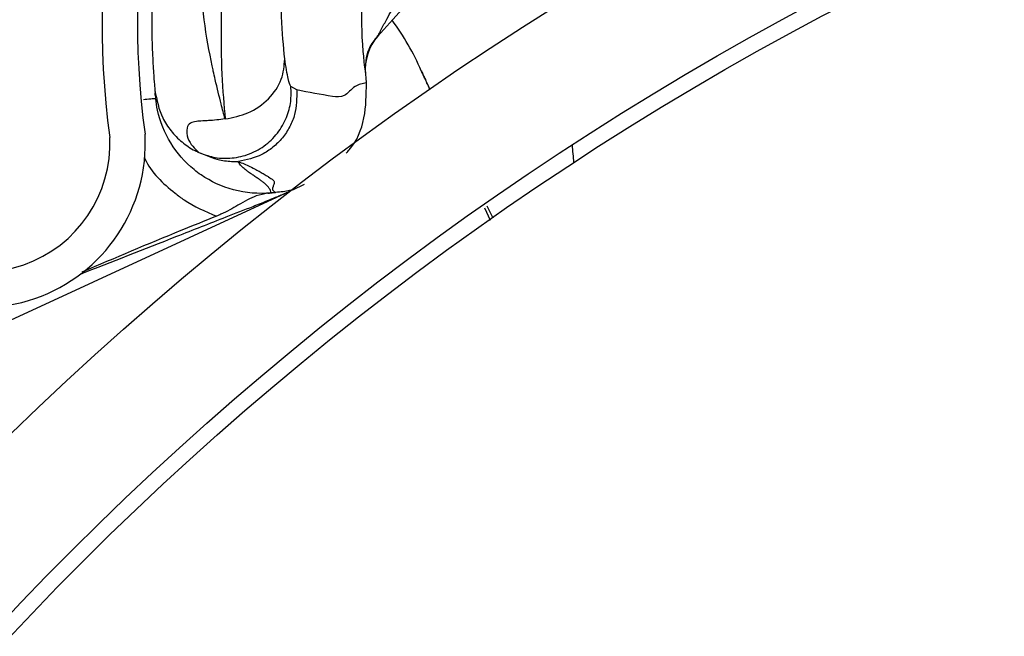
# Model space of a CAD drawing. Header units: inches. Extents: x 170 to 284, y 215 to 248.
# Tile 500 of 656: x 210.9638 to 211.0309, y 224.9663 to 225.0083. Entities that reach past the tile are written whole.
import ezdxf

# ---------------------------------------------------------------- set-up
doc = ezdxf.new("R2010")
doc.units = ezdxf.units.IN
doc.header["$LTSCALE"] = 0.25
doc.header["$MEASUREMENT"] = 0
doc.layers.add('ANNOTATIONS', color=1, linetype='Continuous')
doc.layers.add('RH FRONT OF HOOD', color=7, linetype='Continuous')
doc.styles.add('ARIAL', font='arial.ttf', dxfattribs={"height": 0.09375})
doc.dimstyles.new('STANDARD$0', dxfattribs={"dimtxt": 0.09375, "dimasz": 0.09375, "dimexe": 0.03125, "dimexo": 0.046875, "dimgap": 0.09, "dimtad": 0, "dimtih": 1, "dimtoh": 1, "dimdec": 4, "dimzin": 0, "dimdsep": 46, "dimtxsty": 'ARIAL', "dimcen": 0.09, "dimadec": 0, "dimazin": 0, "dimtfac": 1, "dimtdec": 4, "dimtofl": 0, "dimtmove": 0, "dimatfit": 1, "dimfxl": 1, "dimtolj": 1, "dimtzin": 0, "dimarcsym": 0})
pattern_1 = [(45, (200.7563139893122, 218.4993357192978), (-0.03026527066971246, 0.03026527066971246), [])]

# ---------------------------------------------------------------- blocks, each defined once
blk = doc.blocks.new('*D75')
at = {"layer": 'ANNOTATIONS', "color": 0, "lineweight": -2, "transparency": 16777216}
for p, q in [((209.9594651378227, 225.3844004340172), (209.9594651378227, 225.4781504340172)), ((210.5891923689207, 225.2906504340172), (209.9282151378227, 225.2906504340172)), ((211.1204829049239, 225.2379811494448), (209.9282151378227, 225.2379811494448)), ((209.9594651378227, 225.1442311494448), (209.9594651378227, 225.0504811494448)), ((209.9594651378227, 225.0504811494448), (209.8657151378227, 225.0504811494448))]:
    blk.add_line(p, q, dxfattribs=at)
at = {"layer": 'ANNOTATIONS', "color": 0, "transparency": 16777216}
for points in [[(209.9438401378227, 225.3844004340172), (209.9750901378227, 225.3844004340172), (209.9594651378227, 225.2906504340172)], [(209.9438401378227, 225.1442311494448), (209.9750901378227, 225.1442311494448), (209.9594651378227, 225.2379811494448)]]:
    blk.add_solid(points, dxfattribs=at)
at = {"layer": 'defpoints', "color": 0, "transparency": 16777216}
for p in [(210.6360673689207, 225.2906504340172), (209.9594651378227, 225.2379811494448), (211.1673579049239, 225.2379811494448)]:
    blk.add_point(p, dxfattribs=at)
at = {"layer": 'ANNOTATIONS', "color": 0, "transparency": 16777216, "insert": (209.6118125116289, 225.0504811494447), "char_height": 0.09375, "attachment_point": 5, "style": 'ARIAL'}
blk.add_mtext('\\A1;2 5/8"', dxfattribs=at)
blk = doc.blocks.new('*D76')
at = {"layer": 'ANNOTATIONS', "color": 0, "lineweight": -2, "transparency": 16777216}
for p, q in [((210.6277843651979, 225.6576941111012), (210.6277843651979, 226.3915711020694)), ((212.2068141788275, 224.9942942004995), (212.2068141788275, 226.3915711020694)), ((210.7215343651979, 226.3603211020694), (211.1070251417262, 226.3603211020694)), ((212.1130641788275, 226.3603211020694), (211.7275734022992, 226.3603211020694))]:
    blk.add_line(p, q, dxfattribs=at)
at = {"layer": 'ANNOTATIONS', "color": 0, "transparency": 16777216}
for points in [[(210.7215343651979, 226.3759461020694), (210.7215343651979, 226.3446961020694), (210.6277843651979, 226.3603211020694)], [(212.1130641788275, 226.3759461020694), (212.1130641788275, 226.3446961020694), (212.2068141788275, 226.3603211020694)]]:
    blk.add_solid(points, dxfattribs=at)
at = {"layer": 'defpoints', "color": 0, "transparency": 16777216}
for p in [(212.2068141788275, 226.3603211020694), (210.6277843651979, 225.6108191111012), (212.2068141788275, 224.9474192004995)]:
    blk.add_point(p, dxfattribs=at)
at = {"layer": 'ANNOTATIONS', "color": 0, "transparency": 16777216, "insert": (211.4172992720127, 226.3603211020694), "char_height": 0.09375, "attachment_point": 5, "style": 'ARIAL'}
blk.add_mtext('\\A1;DIM "A"', dxfattribs=at)

msp = doc.modelspace()

# ---------------------------------------------------------------- hatches: boundary and pattern name
at = {"layer": 'RH FRONT OF HOOD'}
h = msp.add_hatch(dxfattribs=at)
h.set_pattern_fill('ANSI31', color=256, scale=0.34241245, angle=2.8e-322, style=0)
h.set_pattern_definition([(45, (200.7896657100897, 218.4993357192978), (-0.03026527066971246, 0.03026527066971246), [])])
edge = h.paths.add_edge_path(flags=0)
edge.add_arc((211.0763061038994, 224.3915581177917), 0.021400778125, 89.9999999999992, 390.52248781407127, ccw=False)
edge.add_line((211.0763061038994, 224.4129588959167), (211.1490687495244, 224.4129588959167))
edge.add_arc((211.1490687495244, 224.8238538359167), 0.4108949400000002, 270, 450.0000000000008)
edge.add_line((211.1490687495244, 225.2347487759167), (210.6654111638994, 225.2347487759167))
edge.add_arc((210.6654111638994, 225.2390289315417), 0.004280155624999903, 180.0000000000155, 269.9999999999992, ccw=False)
edge.add_line((210.6611310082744, 225.2390289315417), (210.6611310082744, 225.2818304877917))
edge.add_arc((210.6654111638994, 225.2818304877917), 0.004280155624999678, 360, 540, ccw=False)
edge.add_line((210.6696913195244, 225.2818304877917), (210.6696913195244, 225.2390289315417))
edge.add_line((210.6696913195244, 225.2390289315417), (210.6664589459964, 225.2390289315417))
edge.add_line((210.6664589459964, 225.2390289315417), (210.6664589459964, 225.2818304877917))
edge.add_arc((210.6654111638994, 225.2818304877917), 0.001047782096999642, 360, 540.0000000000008)
edge.add_line((210.6643633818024, 225.2818304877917), (210.6643633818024, 225.2390289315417))
edge.add_arc((210.6654111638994, 225.2390289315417), 0.001047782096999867, 180, 270)
edge.add_line((210.6654111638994, 225.2379811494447), (211.1490687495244, 225.2379811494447))
edge.add_arc((211.1490687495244, 224.8238538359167), 0.4141273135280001, 269.9999999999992, 450, ccw=False)
edge.add_line((211.1490687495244, 224.4097265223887), (211.0763061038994, 224.4097265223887))
edge.add_arc((211.0763061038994, 224.3915581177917), 0.018168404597, 450.0000000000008, 750.5224878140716)
edge.add_arc((211.0910543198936, 224.4002532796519), 0.001047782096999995, 390.5224878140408, 495.0000000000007)
edge.add_line((211.0903134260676, 224.4009941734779), (211.0816182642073, 224.3922990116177))
edge.add_line((211.0816182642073, 224.3922990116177), (211.0793326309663, 224.3945846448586))
edge.add_line((211.0793326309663, 224.3945846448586), (211.0880277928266, 224.4032798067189))
edge.add_arc((211.0910543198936, 224.4002532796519), 0.004280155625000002, 390.522487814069, 495.0000000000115, ccw=False)
h = msp.add_hatch(dxfattribs=at)
h.set_pattern_fill('ANSI31', color=256, scale=0.34241245, style=0)
h.set_pattern_definition(pattern_1)
edge = h.paths.add_edge_path(flags=0)
edge.add_line((211.1157170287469, 225.2304686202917), (210.7733045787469, 225.2304686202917))
edge.add_line((210.7733045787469, 225.2304686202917), (210.7733045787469, 225.2347487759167))
edge.add_line((210.7733045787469, 225.2347487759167), (211.1157170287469, 225.2347487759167))
edge.add_arc((211.1157170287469, 224.8238538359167), 0.4108949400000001, 269.9999999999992, 450, ccw=False)
edge.add_line((211.1157170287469, 224.4129588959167), (211.0429543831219, 224.4129588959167))
edge.add_line((211.0429543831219, 224.4129588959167), (211.0429543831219, 224.4172390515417))
edge.add_line((211.0429543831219, 224.4172390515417), (211.1157170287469, 224.4172390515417))
edge.add_arc((211.1157170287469, 224.8238538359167), 0.406614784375, 270, 450.0000000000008)
h = msp.add_hatch(dxfattribs=at)
h.set_pattern_fill('ANSI31', color=256, scale=0.34241245, angle=2.8e-322, style=0)
h.set_pattern_definition(pattern_1)
edge = h.paths.add_edge_path(flags=0)
edge.add_arc((210.9334444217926, 224.9939066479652), 0.001712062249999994, 384.7692737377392, 406.9796940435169)
edge.add_line((210.9346124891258, 224.9951583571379), (210.9362594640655, 224.9969232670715))
edge.add_arc((210.9334444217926, 224.9939066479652), 0.004126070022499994, 384.76927373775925, 406.97969404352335, ccw=False)
edge.add_arc((210.9253607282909, 224.9901767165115), 0.01302879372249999, 336.2454411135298, 384.7692737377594, ccw=False)
edge.add_arc((210.9207214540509, 224.9927121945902), 0.01830194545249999, 294.76927373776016, 334.8306467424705, ccw=False)
edge.add_arc((210.9234615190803, 224.9867737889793), 0.01176186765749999, 226.9101314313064, 294.76927373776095, ccw=False)
edge.add_arc((210.9254540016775, 224.9902197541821), 0.01566536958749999, 170.0263417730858, 230.2000735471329, ccw=False)
edge.add_arc((210.9350175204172, 224.9888627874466), 0.02532140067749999, 507.6235219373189, 530.7502070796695, ccw=False)
edge.add_arc((210.9258202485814, 224.9935941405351), 0.01504902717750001, 466.9249921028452, 504.08392337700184, ccw=False)
edge.add_arc((210.9298152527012, 224.9817485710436), 0.02754708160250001, 388.07777688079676, 467.701847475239, ccw=False)
edge.add_arc((210.9612224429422, 224.9998227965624), 0.008748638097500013, 215.7278926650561, 362.7107059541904)
edge.add_arc((211.0261599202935, 225.0079139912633), 0.05672062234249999, 114.33990946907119, 187.7791734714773, ccw=False)
edge.add_arc((211.0935835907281, 224.8646505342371), 0.2150521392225, 458.19530130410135, 474.9753273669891, ccw=False)
edge.add_arc((211.0660354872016, 225.0488261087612), 0.02884824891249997, 399.92811720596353, 456.1830305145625, ccw=False)
edge.add_arc((211.1083046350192, 225.0874112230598), 0.0284373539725, 224.8898676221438, 278.4883413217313)
edge.add_arc((211.1098912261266, 225.0740018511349), 0.01494630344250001, 280.0607145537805, 335.3164658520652)
edge.add_arc((211.1068088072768, 225.0763506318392), 0.0187470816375, 332.7271482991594, 366.2088897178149)
edge.add_arc((211.1121251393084, 225.0763524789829), 0.0134739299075, 368.6468311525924, 407.0429194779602)
edge.add_arc((211.1174228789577, 225.0816252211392), 0.006011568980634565, 409.7518063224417, 430.4868473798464)
edge.add_arc((211.1149344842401, 225.0696918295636), 0.01816498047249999, 435.6685338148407, 474.7692737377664)
edge.add_arc((211.1119075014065, 225.0762520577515), 0.01094007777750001, 474.7692737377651, 564.7692737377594)
edge.add_arc((211.1036683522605, 225.0724503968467), 0.001866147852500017, 204.7692737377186, 220.4115201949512)
edge.add_line((211.1022474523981, 225.071240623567), (211.1004094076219, 225.0696756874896))
edge.add_arc((211.1036683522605, 225.0724503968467), 0.004280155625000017, 204.769273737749, 220.4115201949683, ccw=False)
edge.add_arc((211.1119075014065, 225.0762520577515), 0.01335408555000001, 114.76927373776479, 204.7692737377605, ccw=False)
edge.add_arc((211.1149344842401, 225.0696918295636), 0.020578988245, 435.38063204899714, 474.7692737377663, ccw=False)
edge.add_arc((211.1174228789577, 225.0816252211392), 0.008425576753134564, 409.34694092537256, 431.2689846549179, ccw=False)
edge.add_arc((211.1121251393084, 225.0763524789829), 0.01588793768, 368.45957599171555, 407.2398544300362, ccw=False)
edge.add_arc((211.1068088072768, 225.0763506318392), 0.02116108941, 332.8738045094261, 366.34644547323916, ccw=False)
edge.add_arc((211.1098912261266, 225.0740018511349), 0.01736031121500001, 279.9495218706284, 335.13512706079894, ccw=False)
edge.add_arc((211.1083046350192, 225.0874112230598), 0.030851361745, 224.687431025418, 278.5488113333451, ccw=False)
edge.add_arc((211.0660354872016, 225.0488261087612), 0.02643424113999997, 399.7109832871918, 456.0928868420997)
edge.add_arc((211.0935835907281, 224.8646505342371), 0.21263813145, 458.2069421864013, 474.9789632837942)
edge.add_arc((211.0261599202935, 225.0079139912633), 0.05430661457, 474.3259003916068, 547.8838086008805)
edge.add_arc((210.9612224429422, 224.9998227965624), 0.01116264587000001, 214.8303126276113, 363.29836093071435, ccw=False)
edge.add_arc((210.9298152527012, 224.9817485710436), 0.02513307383, 387.7406739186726, 467.7399315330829)
edge.add_arc((210.9258202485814, 224.9935941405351), 0.01263501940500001, 466.8523210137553, 503.7519705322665)
edge.add_arc((210.9350175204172, 224.9888627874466), 0.022907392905, 507.8135800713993, 530.7889889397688)
edge.add_arc((210.9254540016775, 224.9902197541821), 0.01325136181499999, 529.9615141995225, 590.5045235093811)
edge.add_arc((210.9234615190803, 224.9867737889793), 0.009347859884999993, 226.49179786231, 294.7692737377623)
edge.add_arc((210.9207214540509, 224.9927121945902), 0.01588793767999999, 294.7692737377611, 334.7214526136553)
edge.add_arc((210.9253607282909, 224.9901767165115), 0.01061478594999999, 336.4037750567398, 384.7692737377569)
h = msp.add_hatch(dxfattribs=at)
h.set_pattern_fill('ANSI32', color=256, scale=0.34241245, angle=2.8e-322, style=0)
h.set_pattern_definition([(45, (200.7563139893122, 218.4993357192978), (-0.09079581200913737, 0.09079581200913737), []), (45, (200.8168445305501, 218.4993357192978), (-0.09079581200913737, 0.09079581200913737), [])])
edge = h.paths.add_edge_path(flags=0)
edge.add_arc((211.115717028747, 224.8238538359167), 0.2182879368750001, 180, 540, ccw=False)
edge = h.paths.add_edge_path(flags=0)
edge.add_arc((211.115717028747, 224.8238538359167), 0.2097276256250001, 180, 540, ccw=False)

# ---------------------------------------------------------------- linework, layer by layer
for p, q in [((210.9873592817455, 225.0047469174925), (210.9874011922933, 225.0043052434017)), ((210.9874011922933, 225.0043052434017), (210.9874279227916, 225.0039518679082)), ((210.9730383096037, 225.0034306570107), (210.9730544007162, 225.0032543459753)), ((210.9730623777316, 225.0031716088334), (210.973087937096, 225.0029072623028)), ((210.9826976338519, 225.0034712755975), (210.9822981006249, 225.0037115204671)), ((210.9397188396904, 224.9769670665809), (210.9819195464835, 224.9964390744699)), ((210.9812547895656, 224.9964952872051), (210.9809609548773, 224.9964657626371)), ((210.9824222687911, 224.9966710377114), (210.9832311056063, 224.9970468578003)), ((210.9954890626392, 224.9954376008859), (210.9958730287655, 224.9946059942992)), ((210.9960796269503, 224.9947382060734), (210.9956644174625, 224.9955642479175))]:
    msp.add_line(p, q, dxfattribs=at)
for radius in [0.218287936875, 0.2097276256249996, 0.20865758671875]:
    msp.add_circle((211.1157170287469, 224.8238538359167), radius, dxfattribs=at)
for centre, radius, start, end in [((211.0261599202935, 225.0079139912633), 0.05672062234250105, 114.3399094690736, 187.7791734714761), ((211.0261599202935, 225.0079139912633), 0.05430661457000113, 114.3259003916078, 187.883808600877), ((211.0974436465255, 224.9109688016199), 0.1455252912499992, 100.1236983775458, 138.6398240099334), ((210.97546151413, 224.9979845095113), 0.01712062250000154, 23.37977078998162, 36.71587387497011), ((210.9907866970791, 225.0048678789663), 0.003424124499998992, 138.6398240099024, 185.39168525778), ((210.9916478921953, 225.0049821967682), 0.0005136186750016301, 203.3797707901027, 204.7835292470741), ((210.9612224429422, 224.9998227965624), 0.01116264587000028, 214.8303126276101, 3.298360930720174), ((210.9612224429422, 224.9998227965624), 0.008748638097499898, 215.7278926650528, 2.710705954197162), ((210.9759296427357, 224.9969699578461), 0.02568093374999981, 3.452649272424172, 6.163789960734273)]:
    msp.add_arc(centre, radius, start, end, dxfattribs=at)
for points, knots in [([(210.9778203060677, 225.0015005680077), (210.9777302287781, 225.001832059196), (210.9775150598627, 225.0026238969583), (210.9772397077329, 225.0037652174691), (210.9770322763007, 225.0046774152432), (210.9767575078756, 225.0059365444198), (210.976371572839, 225.0081071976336), (210.9760266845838, 225.0116145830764), (210.9760070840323, 225.0153618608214), (210.9763681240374, 225.0179472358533), (210.9765448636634, 225.0192128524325)], [0, 0, 0, 0, 0.08980644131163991, 0.2145219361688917, 0.2531624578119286, 0.2759662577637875, 0.4628905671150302, 0.6373953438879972, 0.8224944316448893, 1, 1, 1, 1]), ([(210.9780823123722, 225.0165450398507), (210.9779372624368, 225.0151361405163), (210.977639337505, 225.0122423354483), (210.977516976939, 225.0081317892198), (210.9775681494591, 225.0043021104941), (210.9777361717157, 225.002450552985), (210.977822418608, 225.0015001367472)], [0, 0, 0, 0, 0.2305257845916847, 0.4734878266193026, 0.72973795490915, 1, 1, 1, 1]), ([(210.9818787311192, 225.0055928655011), (210.9817904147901, 225.0064713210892), (210.9816563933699, 225.0078043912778), (210.9816296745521, 225.0103463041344), (210.9817204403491, 225.0118330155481), (210.9817660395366, 225.0125799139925)], [0, 0, 0, 0, 0.490198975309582, 0.7438846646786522, 1, 1, 1, 1]), ([(210.9872220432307, 225.0115934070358), (210.9871639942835, 225.0106017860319), (210.9870619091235, 225.0088579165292), (210.9871442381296, 225.0067119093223), (210.9872624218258, 225.0053921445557), (210.9873323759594, 225.0049043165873), (210.9873574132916, 225.0047677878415), (210.9873574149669, 225.0047677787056)], [0, 0, 0, 0, 0.3699466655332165, 0.6505899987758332, 0.8492685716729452, 0.9999899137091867, 1, 1, 1, 1]), ([(210.9882844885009, 225.00725963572), (210.9882870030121, 225.0072649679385), (210.9883319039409, 225.0073601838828), (210.9885076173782, 225.0077075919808), (210.9889159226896, 225.0084684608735), (210.9896322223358, 225.0097261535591), (210.9902595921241, 225.0107215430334), (210.9906327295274, 225.0113135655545)], [0, 0, 0, 0, 0.005253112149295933, 0.09380336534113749, 0.266025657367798, 0.563457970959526, 1, 1, 1, 1]), ([(210.9728377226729, 225.0090365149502), (210.9728303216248, 225.0085729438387), (210.9728100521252, 225.0073033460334), (210.9728755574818, 225.0057552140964), (210.9729546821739, 225.00441118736), (210.9730217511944, 225.0036149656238), (210.9730328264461, 225.0034916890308), (210.9730383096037, 225.0034306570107)], [0, 0, 0, 0, 0.1282528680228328, 0.3512504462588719, 0.5733912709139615, 0.7887937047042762, 1, 1, 1, 1]), ([(210.9882844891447, 225.0072596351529), (210.9880624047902, 225.0069867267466), (210.987675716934, 225.006511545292), (210.9873671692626, 225.0056374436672), (210.9873610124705, 225.0050759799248), (210.9873576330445, 225.0047677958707)], [0, 0, 0, 0, 0.3783552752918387, 0.6587829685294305, 1, 1, 1, 1]), ([(210.9882166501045, 225.0071305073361), (210.9882186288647, 225.0071342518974), (210.9882230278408, 225.0071425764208), (210.9882449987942, 225.0071839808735), (210.9882570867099, 225.0072067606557)], [0, 0, 0, 0, 0.4498228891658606, 1, 1, 1, 1]), ([(210.9778192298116, 225.0014992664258), (210.978353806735, 225.0016057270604), (210.9794643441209, 225.0018268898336), (210.9808408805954, 225.0028115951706), (210.9817579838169, 225.0041370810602), (210.9818395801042, 225.0051188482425), (210.9818788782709, 225.0055916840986)], [0, 0, 0, 0, 0.2405618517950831, 0.4997464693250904, 0.7590693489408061, 1, 1, 1, 1]), ([(210.9822981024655, 225.0037115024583), (210.9822389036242, 225.0038224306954), (210.9821205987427, 225.0040441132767), (210.9819600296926, 225.0050711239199), (210.9818798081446, 225.0055842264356)], [0, 0, 0, 0, 0.5003922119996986, 1, 1, 1, 1]), ([(210.9917737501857, 225.0035020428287), (210.9917039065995, 225.0036502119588), (210.9915801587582, 225.0039127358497), (210.991425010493, 225.0042443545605), (210.9913185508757, 225.0044725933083), (210.9912453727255, 225.0046298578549), (210.9911996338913, 225.00472833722), (210.9911789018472, 225.0047730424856), (210.9911771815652, 225.004776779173), (210.9911764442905, 225.0047783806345)], [0, 0, 0, 0, 0.3148306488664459, 0.5578123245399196, 0.7143653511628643, 0.8172414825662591, 0.9224537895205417, 0.966765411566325, 1, 1, 1, 1]), ([(210.991181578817, 225.0047668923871), (210.9911822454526, 225.0047654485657), (210.9911838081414, 225.0047620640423), (210.991204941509, 225.004716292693), (210.9912512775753, 225.0046159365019), (210.9913251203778, 225.0044560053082), (210.9914327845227, 225.0042228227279), (210.9915841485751, 225.0038949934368), (210.9917028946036, 225.0036378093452), (210.9917676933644, 225.0034974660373)], [0, 0, 0, 0, 0.03240158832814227, 0.07595394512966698, 0.1817685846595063, 0.2868815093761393, 0.4479031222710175, 0.6987251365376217, 1, 1, 1, 1]), ([(210.9874366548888, 225.0039523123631), (210.9871746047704, 225.0039128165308), (210.9866503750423, 225.0038338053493), (210.9859441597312, 225.0029227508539), (210.9845957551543, 225.0031055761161), (210.9835111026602, 225.0033145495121), (210.9826976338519, 225.0034712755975)], [0, 0, 0, 0, 0.1666800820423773, 0.3334425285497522, 0.5000945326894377, 1, 1, 1, 1]), ([(210.986068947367, 224.9991912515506), (210.9861353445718, 224.9992572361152), (210.9867679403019, 224.9998859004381), (210.9874201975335, 225.0015619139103), (210.9874311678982, 225.0031553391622), (210.9874366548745, 225.0039523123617)], [0, 0, 0, 0, 0.0553695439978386, 0.5275302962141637, 1, 1, 1, 1]), ([(210.9730383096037, 225.0034306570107), (210.9731657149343, 225.0027896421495), (210.9733617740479, 225.0018032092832), (210.9741152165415, 225.0006635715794), (210.9748582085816, 224.9999038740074), (210.9755371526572, 224.9994486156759), (210.9759475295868, 224.9992539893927), (210.9760369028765, 224.9992116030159)], [0, 0, 0, 0, 0.3580314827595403, 0.5509607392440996, 0.7480445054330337, 0.9451282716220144, 1, 1, 1, 1]), ([(210.9730544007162, 225.0032543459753), (210.9730607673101, 225.0031843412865), (210.9730798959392, 225.0029740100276), (210.9730656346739, 225.0031400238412), (210.9730463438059, 225.0033373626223), (210.9730601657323, 225.0031944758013), (210.9730623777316, 225.0031716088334)], [0, 0, 0, 0, 0.1877582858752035, 0.5641255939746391, 0.9302446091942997, 1, 1, 1, 1]), ([(210.9760369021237, 224.9992116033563), (210.9763569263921, 224.9990922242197), (210.9770320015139, 224.9988403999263), (210.9781728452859, 224.9987789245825), (210.9793709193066, 224.9990166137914), (210.9805000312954, 224.9996053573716), (210.9814181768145, 225.0004879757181), (210.9820258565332, 225.0015480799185), (210.9823319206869, 225.0026494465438), (210.9823089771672, 225.0033699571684), (210.9822981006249, 225.0037115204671)], [0, 0, 0, 0, 0.1098512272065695, 0.2317256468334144, 0.3631776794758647, 0.4999999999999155, 0.6368223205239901, 0.7682743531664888, 0.8901487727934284, 1, 1, 1, 1]), ([(210.9826976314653, 225.0034712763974), (210.9826942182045, 225.0029086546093), (210.9826889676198, 225.0020431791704), (210.982240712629, 225.0009573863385), (210.9817410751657, 225.0001908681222), (210.9810899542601, 224.9995481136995), (210.9801158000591, 224.9988919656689), (210.9792690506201, 224.9987140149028), (210.97871859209, 224.9985983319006)], [0, 0, 0, 0, 0.2394514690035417, 0.3683457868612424, 0.4999761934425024, 0.6316105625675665, 0.760515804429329, 1, 1, 1, 1]), ([(210.9722618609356, 225.0028248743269), (210.9723400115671, 225.0028326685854), (210.9726461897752, 225.0028632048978), (210.972988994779, 225.0028973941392), (210.9730549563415, 225.0029039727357), (210.9730879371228, 225.0029072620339)], [0, 0, 0, 0, 0.1462931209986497, 0.573146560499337, 1, 1, 1, 1]), ([(210.9809609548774, 224.9964657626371), (210.9809609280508, 224.9964657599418), (210.9801015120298, 224.9963794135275), (210.9783957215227, 224.9965161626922), (210.9766640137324, 224.9973158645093), (210.9752134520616, 224.998399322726), (210.9739945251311, 224.9997894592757), (210.9732820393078, 225.0015722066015), (210.973114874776, 225.0026371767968), (210.9730879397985, 225.0029072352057), (210.9730879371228, 225.0029072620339)], [0, 0, 0, 0, 7.189415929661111e-06, 0.2303203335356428, 0.444896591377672, 0.4983905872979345, 0.7130087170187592, 0.9276298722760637, 0.9999928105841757, 1, 1, 1, 1]), ([(210.9778171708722, 225.0014997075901), (210.9774314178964, 225.0014518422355), (210.9768936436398, 225.0013851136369), (210.9762457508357, 225.0013634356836), (210.9757838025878, 225.0013313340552), (210.9753540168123, 225.0012018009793), (210.9751465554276, 225.000788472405), (210.9752969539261, 224.9998893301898), (210.9757411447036, 224.999482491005), (210.9760369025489, 224.999211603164)], [0, 0, 0, 0, 0.1001269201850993, 0.1395859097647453, 0.1897135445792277, 0.2582342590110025, 0.3697357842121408, 0.5803479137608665, 1, 1, 1, 1]), ([(210.9760369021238, 224.9992116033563), (210.9765076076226, 224.9990175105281), (210.9773151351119, 224.9986845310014), (210.9781439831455, 224.9986068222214), (210.9785411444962, 224.9985989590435), (210.9786521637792, 224.9985999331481), (210.978680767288, 224.9986000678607), (210.9786903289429, 224.9986001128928)], [0, 0, 0, 0, 0.502280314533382, 0.8616962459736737, 0.9584272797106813, 0.9861029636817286, 1, 1, 1, 1]), ([(210.9723106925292, 224.9989150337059), (210.9723274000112, 224.9988725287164), (210.9727229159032, 224.9978663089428), (210.9737928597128, 224.9969193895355), (210.9754644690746, 224.9956300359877), (210.9764704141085, 224.9952031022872), (210.9772367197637, 224.9948778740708)], [0, 0, 0, 0, 0.02109882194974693, 0.4994719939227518, 0.6187093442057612, 1, 1, 1, 1]), ([(210.9809605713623, 224.9964657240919), (210.9809471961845, 224.9965160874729), (210.9809198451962, 224.9966190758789), (210.9808289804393, 224.9967720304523), (210.9807038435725, 224.9969255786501), (210.980545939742, 224.9970751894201), (210.9803682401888, 224.9972189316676), (210.9801797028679, 224.9973574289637), (210.9799622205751, 224.9975073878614), (210.9797479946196, 224.9976516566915), (210.9795579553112, 224.9977815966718), (210.9794005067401, 224.997891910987), (210.9792563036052, 224.99799927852), (210.9791131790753, 224.9981146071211), (210.9789827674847, 224.9982322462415), (210.9788699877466, 224.998353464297), (210.9787770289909, 224.9984760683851), (210.978736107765, 224.9985580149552), (210.9787161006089, 224.9985980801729)], [0, 0, 0, 0, 0.0657809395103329, 0.1345158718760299, 0.2062058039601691, 0.2771302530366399, 0.3450539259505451, 0.411816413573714, 0.4774590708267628, 0.5636721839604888, 0.6227800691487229, 0.6670965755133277, 0.7241689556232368, 0.7778304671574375, 0.8321346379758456, 0.8905164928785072, 0.9464714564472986, 0.9999999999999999, 0.9999999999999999, 0.9999999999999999, 0.9999999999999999]), ([(210.978716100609, 224.9985980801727), (210.9788499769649, 224.9985448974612), (210.9791338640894, 224.9984321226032), (210.9795294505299, 224.998247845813), (210.9798363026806, 224.9980916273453), (210.9800590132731, 224.9979710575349), (210.9801984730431, 224.9978933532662), (210.9803386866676, 224.9978129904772), (210.9804796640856, 224.9977299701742), (210.9806283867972, 224.9976400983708), (210.9807789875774, 224.9975464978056), (210.9809138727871, 224.9974616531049), (210.9810108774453, 224.9973973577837), (210.9810793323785, 224.9973511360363), (210.9811231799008, 224.9973036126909), (210.9811513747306, 224.9972449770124), (210.9811610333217, 224.9971730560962), (210.981149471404, 224.9970866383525), (210.9811128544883, 224.9969882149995), (210.9810832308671, 224.9968969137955), (210.9810607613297, 224.9968255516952), (210.9810481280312, 224.996779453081), (210.9810385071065, 224.9967397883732), (210.9810441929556, 224.996697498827), (210.9810646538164, 224.9966471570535), (210.9811079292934, 224.9965943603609), (210.9811693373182, 224.996543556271), (210.9812271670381, 224.99651144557), (210.9812560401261, 224.996495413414)], [0, 0, 0, 0, 0.08480730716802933, 0.1798353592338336, 0.2850849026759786, 0.3228266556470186, 0.3617275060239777, 0.4017874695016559, 0.4430065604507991, 0.485384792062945, 0.5351510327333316, 0.5813528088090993, 0.6105805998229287, 0.6293562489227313, 0.6489120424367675, 0.6766412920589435, 0.7075477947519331, 0.7416323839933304, 0.7850907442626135, 0.8280699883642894, 0.8539878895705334, 0.8729964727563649, 0.885095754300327, 0.9032140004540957, 0.9275168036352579, 0.9517481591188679, 0.9759089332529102, 0.9999999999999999, 0.9999999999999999, 0.9999999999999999, 0.9999999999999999]), ([(210.9679267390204, 224.9909124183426), (210.9701279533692, 224.9917776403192), (210.9734523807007, 224.9930843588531), (210.9773842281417, 224.9946291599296), (210.9794469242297, 224.9954341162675), (210.9805652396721, 224.9958757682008), (210.9811737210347, 224.9961268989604), (210.9815088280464, 224.9962672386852), (210.9816936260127, 224.9963452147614), (210.9817959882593, 224.9963884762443), (210.9818569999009, 224.9964142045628), (210.981892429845, 224.9964290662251), (210.9819141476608, 224.9964380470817), (210.9819243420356, 224.9964421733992), (210.9819292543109, 224.9964440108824), (210.9819298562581, 224.9964440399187), (210.9819269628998, 224.9964425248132), (210.9819224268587, 224.9964404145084), (210.9819195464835, 224.9964390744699)], [0, 0, 0, 0, 0.468136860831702, 0.7070129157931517, 0.8371325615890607, 0.9079072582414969, 0.9470740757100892, 0.9687898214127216, 0.9808770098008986, 0.9876679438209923, 0.9915546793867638, 0.9947708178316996, 0.9959953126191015, 0.997228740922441, 0.9978484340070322, 0.9984730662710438, 0.9990304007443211, 1, 1, 1, 1]), ([(210.9807236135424, 224.9964397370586), (210.9804624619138, 224.9963901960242), (210.979791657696, 224.996262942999), (210.9788115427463, 224.9956806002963), (210.977847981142, 224.9951307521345), (210.9773342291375, 224.9949182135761), (210.9772367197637, 224.9948778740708)], [0, 0, 0, 0, 0.2412678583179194, 0.6197299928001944, 0.9278253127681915, 1, 1, 1, 1]), ([(210.9807236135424, 224.9964397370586), (210.9807946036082, 224.996447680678), (210.9809544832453, 224.9964655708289), (210.9811474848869, 224.9964846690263), (210.9812547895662, 224.9964952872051)], [0, 0, 0, 0, 0.4440219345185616, 1, 1, 1, 1]), ([(210.981268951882, 224.9964884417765), (210.9812689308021, 224.9964884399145), (210.9810919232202, 224.9964728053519), (210.9809077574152, 224.9964562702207), (210.9807236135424, 224.9964397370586)], [0, 0, 0, 0, 0.0001190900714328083, 1, 1, 1, 1]), ([(210.9824023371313, 224.9966618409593), (210.9823379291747, 224.996647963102), (210.9820297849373, 224.9965815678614), (210.9816082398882, 224.9965153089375), (210.9812689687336, 224.9964884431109), (210.981268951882, 224.9964884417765)], [0, 0, 0, 0, 0.2090106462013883, 0.9999607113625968, 0.9999999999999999, 0.9999999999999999, 0.9999999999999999, 0.9999999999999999]), ([(210.9819195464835, 224.9964390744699), (210.9819243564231, 224.9964412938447), (210.9819532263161, 224.996454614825), (210.9820426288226, 224.9964958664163), (210.9821072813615, 224.9965256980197), (210.9821539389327, 224.9965472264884)], [0, 0, 0, 0, 0.05271003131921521, 0.3163725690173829, 1, 1, 1, 1]), ([(210.9772367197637, 224.9948778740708), (210.9764244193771, 224.9945508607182), (210.9733517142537, 224.9933138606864), (210.9703037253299, 224.992016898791), (210.9680615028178, 224.9910628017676)], [0, 0, 0, 0, 0.2643600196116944, 0.9999999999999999, 0.9999999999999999, 0.9999999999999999, 0.9999999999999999])]:
    msp.add_open_spline(points, degree=3, knots=knots, dxfattribs=at)

# ---------------------------------------------------------------- dimensions: what is measured, and where the dimension line sits
at = {"layer": 'ANNOTATIONS'}
dim = msp.add_linear_dim(base=(212.2068141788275, 226.3603211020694), p1=(210.6277843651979, 225.6108191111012), p2=(212.2068141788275, 224.9474192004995), text='DIM "A"', dimstyle='STANDARD$0', dxfattribs=at)
dim.commit()
dim.dimension.update_dxf_attribs({"geometry": '*D76', "text_midpoint": (211.4172992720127, 226.3603211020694)})
dim = msp.add_linear_dim(base=(209.9594651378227, 225.2379811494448), p1=(210.6360673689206, 225.2906504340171), p2=(211.1673579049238, 225.2379811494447), angle=90, text='2 5/8"', dimstyle='STANDARD$0', dxfattribs=at)
dim.commit()
dim.dimension.update_dxf_attribs({"geometry": '*D75', "text_midpoint": (209.6118125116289, 225.0504811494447)})

doc.saveas('drawing.dxf')
